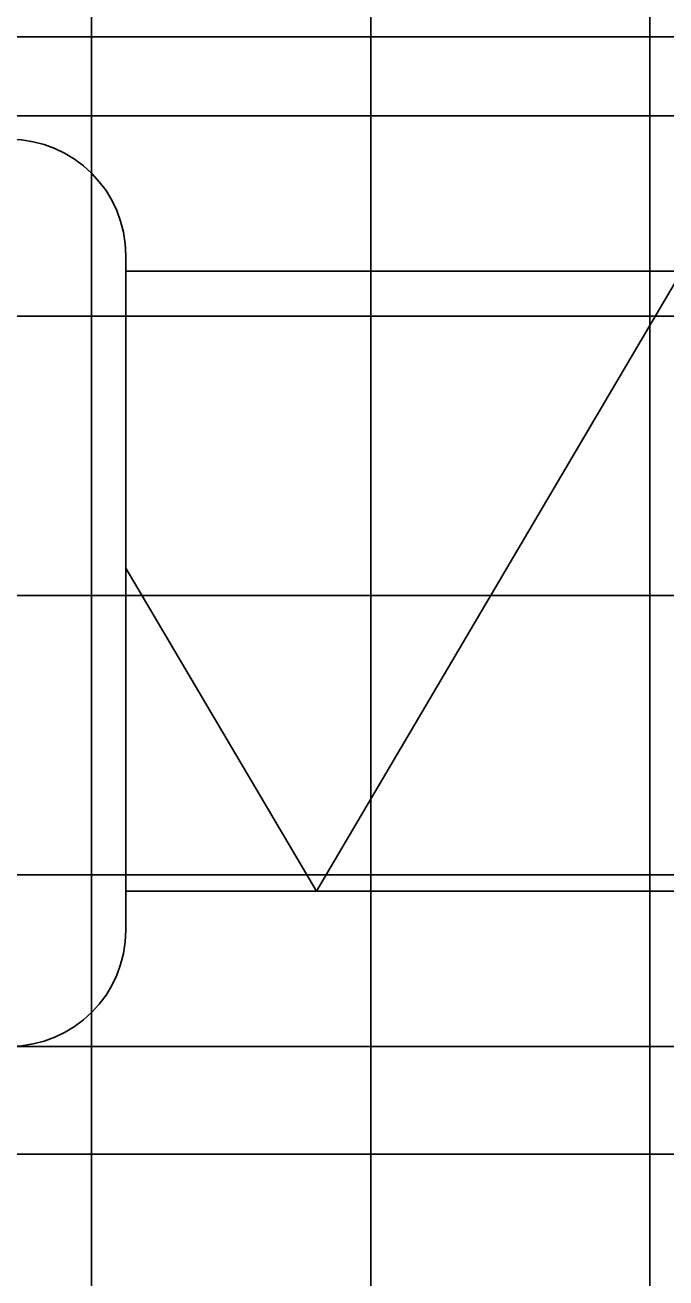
# Model space of a CAD drawing. Extents: x 1797809 to 2198143, y 249608 to 1237864.
# Drawn here: x 2194591.21 to 2194595.8, y 1237299.22 to 1237308.19 of the extents above; entities that cross this region are included whole.
import ezdxf

# ---------------------------------------------------------------- set-up
doc = ezdxf.new("R2010")
doc.units = 0
doc.layers.add('GSDIMS', color=7, linetype='Continuous')
doc.layers.add('GSSHT', color=7, linetype='Continuous')

msp = doc.modelspace()

# ---------------------------------------------------------------- linework, layer by layer
at = {"layer": 'GSDIMS'}
for p, q in [((2194548.2266, 1237307.5387), (2194591.9338, 1237307.5387)), ((2194591.9338, 1237307.5387), (2194635.2045, 1237307.5387)), ((2194591.9338, 1237301.7105), (2194591.9338, 1237306.539)), ((2194591.9338, 1237306.4283), (2194635.2045, 1237306.4283)), ((2194595.9174, 1237306.4283), (2194593.2983, 1237301.9885)), ((2194591.9338, 1237304.3014), (2194593.2983, 1237301.9885)), ((2194591.9338, 1237301.9885), (2194635.2045, 1237301.9885)), ((2194591.1013, 1237300.878), (2194635.2045, 1237300.878))]:
    msp.add_line(p, q, dxfattribs=at)
for centre, start, end in [((2194591.1013, 1237306.539), 0, 90), ((2194591.1013, 1237301.7105), 270, 0)]:
    msp.add_arc(centre, 0.8325, start, end, dxfattribs=at)
at = {"layer": 'GSSHT'}
for p, q in [((2194591.6881, 1237258.1062), (2194591.6881, 1237318.1062)), ((2194593.6881, 1237258.1062), (2194593.6881, 1237318.1062)), ((2194595.6881, 1237258.1062), (2194595.6881, 1237318.1062)), ((2194547.6881, 1237308.1062), (2194677.6881, 1237308.1062)), ((2194547.6881, 1237306.1062), (2194677.6881, 1237306.1062)), ((2194547.6881, 1237304.1062), (2194677.6881, 1237304.1062)), ((2194547.6881, 1237302.1062), (2194677.6881, 1237302.1062)), ((2194547.6881, 1237300.1062), (2194677.6881, 1237300.1062))]:
    msp.add_line(p, q, dxfattribs=at)

doc.saveas('drawing.dxf')
